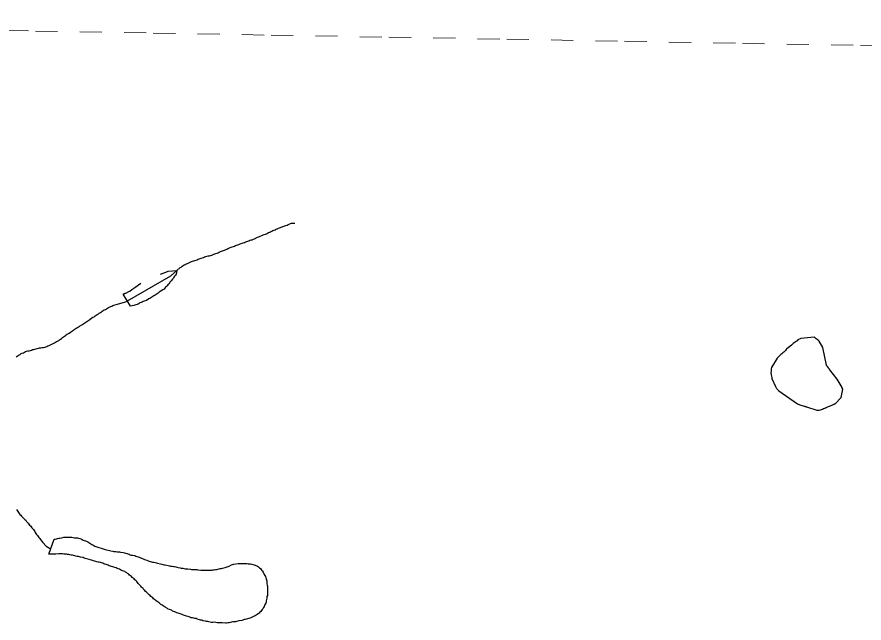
# Model space of a CAD drawing. Extents: x 785.9 to 812.4, y 7674.9 to 7703.1.
# Drawn here: x 790.01 to 793.832, y 7700.319 to 7703.055 of the extents above; entities that cross this region are included whole.
import ezdxf

# ---------------------------------------------------------------- set-up
doc = ezdxf.new("R2010")
doc.units = 0
doc.header["$LTSCALE"] = 0.04
doc.linetypes.add('LONG_DASHED', pattern=[7.5, 6, -1.5])
doc.linetypes.add('SHORT_DASHED', pattern=[2.7, 1.5, -1.2])
for name, color, linetype, lineweight in [('2', 7, 'Continuous', 25), ('3', 7, 'LONG_DASHED', 25), ('53', 7, 'SHORT_DASHED', 13), ('55', 7, 'Continuous', 25), ('7', 7, 'Continuous', 25)]:
    doc.layers.add(name, color=color, linetype=linetype, lineweight=lineweight)

msp = doc.modelspace()

# ---------------------------------------------------------------- linework, layer by layer
at = {"layer": '2'}
msp.add_line((790.1537, 7700.6297), (790.1786, 7700.6978), dxfattribs=at)
for points in [[(790.7312, 7701.9107), (790.7279, 7701.8937), (790.7255, 7701.8889), (790.7214, 7701.8848), (790.7182, 7701.88), (790.7158, 7701.8751), (790.7117, 7701.8719), (790.7053, 7701.8638), (790.702, 7701.8589), (790.6956, 7701.8492), (790.6915, 7701.8452), (790.6875, 7701.8419), (790.6842, 7701.8379), (790.6802, 7701.8346), (790.6737, 7701.8266), (790.6689, 7701.8233), (790.6567, 7701.8152), (790.6519, 7701.812), (790.647, 7701.8088), (790.6422, 7701.8055), (790.6381, 7701.8023), (790.6333, 7701.799), (790.6284, 7701.7958), (790.6235, 7701.7926), (790.6187, 7701.7901), (790.6146, 7701.7869), (790.6098, 7701.7845), (790.6049, 7701.7821), (790.5944, 7701.7756), (790.5847, 7701.7723), (790.5798, 7701.7699), (790.575, 7701.7675), (790.5701, 7701.7659), (790.5653, 7701.7642), (790.5612, 7701.761), (790.5564, 7701.7586), (790.5418, 7701.7537), (790.5382, 7701.7525), (790.5221, 7701.7493), (790.489, 7701.8038)], [(790.6575, 7701.8937), (790.6826, 7701.9026), (790.6923, 7701.9075)], [(790.6923, 7701.9075), (790.7312, 7701.9107), (790.7312, 7701.9107)], [(790.489, 7701.8038), (790.4893, 7701.8039), (790.4908, 7701.8045), (790.4923, 7701.8051), (790.4939, 7701.8057), (790.4954, 7701.8063), (790.4969, 7701.8069), (790.4984, 7701.8076), (790.4999, 7701.8082), (790.5014, 7701.8088), (790.5151, 7701.8152), (790.52, 7701.8177), (790.5289, 7701.8249), (790.5418, 7701.8338), (790.5685, 7701.8533)], [(790.1786, 7700.6978), (790.1834, 7700.6978), (790.1882, 7700.6994), (790.1931, 7700.701), (790.1987, 7700.7018), (790.2044, 7700.7027), (790.2117, 7700.7035), (790.2174, 7700.7051), (790.2222, 7700.7067), (790.2279, 7700.7067), (790.2335, 7700.7067), (790.2408, 7700.7067), (790.253, 7700.7067), (790.2586, 7700.7067), (790.2643, 7700.7059), (790.2699, 7700.7043), (790.2756, 7700.7043), (790.2837, 7700.7035), (790.2886, 7700.7018), (790.2934, 7700.7002), (790.2991, 7700.6986), (790.3039, 7700.697), (790.3088, 7700.6938), (790.3136, 7700.6913), (790.3193, 7700.6897), (790.3242, 7700.6881), (790.3298, 7700.6857), (790.3347, 7700.6824), (790.3387, 7700.6792), (790.3436, 7700.6768), (790.3484, 7700.6743), (790.3533, 7700.6727), (790.3573, 7700.6695), (790.3614, 7700.6662), (790.4075, 7700.6509)], [(790.4075, 7700.6509), (790.4277, 7700.646), (790.4334, 7700.6452), (790.4431, 7700.6436), (790.448, 7700.642), (790.4561, 7700.642), (790.4617, 7700.6412), (790.4674, 7700.6403), (790.473, 7700.6403), (790.4779, 7700.6387), (790.49, 7700.6371), (790.4957, 7700.6363), (790.5006, 7700.6347), (790.5054, 7700.6331), (790.5111, 7700.6323), (790.5159, 7700.6306), (790.5208, 7700.6274), (790.5256, 7700.6258), (790.5313, 7700.625), (790.5418, 7700.6242), (790.5467, 7700.6217), (790.5515, 7700.6201), (790.5572, 7700.6185), (790.562, 7700.6169), (790.5718, 7700.612), (790.5766, 7700.6104), (790.5863, 7700.6056), (790.596, 7700.6023), (790.6017, 7700.6007), (790.6114, 7700.5975), (790.6171, 7700.5958), (790.6219, 7700.5942), (790.6284, 7700.5934), (790.6341, 7700.5926), (790.6397, 7700.591), (790.6446, 7700.5894), (790.6583, 7700.5861), (790.6632, 7700.5845), (790.6689, 7700.5837), (790.6737, 7700.5821), (790.6794, 7700.5813), (790.6931, 7700.5789), (790.6988, 7700.578), (790.7036, 7700.5764), (790.7101, 7700.5756), (790.7158, 7700.5748), (790.7214, 7700.574), (790.7263, 7700.5724), (790.732, 7700.5716), (790.7368, 7700.57), (790.7465, 7700.5691), (790.7514, 7700.5675), (790.7579, 7700.5675), (790.7627, 7700.5659), (790.7684, 7700.5643), (790.7757, 7700.5643), (790.7813, 7700.5635), (790.7927, 7700.5627), (790.7983, 7700.5611), (790.804, 7700.5602), (790.821, 7700.5602), (790.8266, 7700.5594), (790.8396, 7700.5578), (790.8525, 7700.5586), (790.8784, 7700.5586), (790.8841, 7700.5578), (790.8898, 7700.5578), (790.8946, 7700.5594), (790.9003, 7700.5594), (790.9059, 7700.5602), (790.9116, 7700.5611), (790.9165, 7700.5627), (790.9221, 7700.5635), (790.927, 7700.5651), (790.9326, 7700.5659), (790.9375, 7700.5675), (790.9432, 7700.5683), (790.9488, 7700.57), (790.9585, 7700.5732), (790.9634, 7700.5748), (790.9682, 7700.5764), (790.9779, 7700.5813), (790.9877, 7700.5845), (790.9982, 7700.5869), (791.0079, 7700.5878), (791.0136, 7700.5878), (791.0249, 7700.5886), (791.0354, 7700.5886), (791.0475, 7700.5878), (791.0532, 7700.5869), (791.0589, 7700.5861), (791.0645, 7700.5861), (791.0694, 7700.5845), (791.075, 7700.5837), (791.0807, 7700.5821), (791.0856, 7700.5805), (791.0953, 7700.5756), (791.0993, 7700.5724), (791.1042, 7700.5691), (791.1082, 7700.5651), (791.1115, 7700.5611)], [(790.6697, 7700.3968), (790.6648, 7700.4), (790.66, 7700.4033), (790.6559, 7700.4065), (790.6519, 7700.4097), (790.647, 7700.413), (790.643, 7700.4162), (790.6389, 7700.4195), (790.6308, 7700.4259), (790.6268, 7700.4292), (790.6227, 7700.4332), (790.6187, 7700.4364), (790.6146, 7700.4397), (790.6106, 7700.4429), (790.6066, 7700.447), (790.6025, 7700.451), (790.5985, 7700.4542), (790.5944, 7700.4583), (790.5904, 7700.4623), (790.5871, 7700.4664), (790.5831, 7700.4696), (790.5798, 7700.4745), (790.5758, 7700.4777), (790.5726, 7700.4818), (790.5685, 7700.4858), (790.5645, 7700.4898), (790.5612, 7700.4939), (790.5572, 7700.4979), (790.554, 7700.5028), (790.5507, 7700.5068), (790.5467, 7700.5109), (790.5426, 7700.5149), (790.5386, 7700.5182), (790.5345, 7700.5222), (790.5305, 7700.5255), (790.5264, 7700.5287), (790.5224, 7700.5319), (790.5184, 7700.536), (790.5143, 7700.5392), (790.5095, 7700.5424), (790.5054, 7700.5457), (790.5006, 7700.5481), (790.4965, 7700.5513), (790.4868, 7700.5546), (790.4819, 7700.557), (790.4722, 7700.5619), (790.4674, 7700.5635), (790.4625, 7700.5659), (790.4577, 7700.5683), (790.452, 7700.57), (790.4423, 7700.5732), (790.4374, 7700.5748), (790.4318, 7700.5756), (790.4269, 7700.578), (790.4221, 7700.5797), (790.4172, 7700.5813), (790.4124, 7700.5829), (790.4067, 7700.5845), (790.4018, 7700.5861), (790.397, 7700.5894), (790.3921, 7700.591), (790.3865, 7700.5918), (790.3816, 7700.5934), (790.3759, 7700.5942), (790.3711, 7700.5958), (790.3654, 7700.5967), (790.3606, 7700.5983), (790.3557, 7700.5999), (790.346, 7700.6031), (790.3403, 7700.6039), (790.3355, 7700.6056), (790.3298, 7700.6072), (790.3242, 7700.6088), (790.3185, 7700.6104), (790.3136, 7700.612), (790.3088, 7700.6145), (790.2975, 7700.6161), (790.2877, 7700.6193), (790.2813, 7700.6193), (790.2764, 7700.6209), (790.2716, 7700.6225), (790.2659, 7700.6242), (790.2602, 7700.625), (790.2546, 7700.6258), (790.2489, 7700.6266), (790.2441, 7700.6282), (790.2384, 7700.6282), (790.2335, 7700.6298), (790.2279, 7700.6298), (790.2222, 7700.6306), (790.2165, 7700.6314), (790.1987, 7700.6314), (790.1858, 7700.6298), (790.1769, 7700.6306), (790.1712, 7700.6298), (790.1599, 7700.6298), (790.1537, 7700.6297)], [(791.1115, 7700.5611), (791.1147, 7700.557), (791.1179, 7700.553), (791.1212, 7700.5481), (791.126, 7700.5384), (791.1284, 7700.5335), (791.1309, 7700.5287), (791.1333, 7700.5238), (791.1341, 7700.5182), (791.1382, 7700.5076), (791.1382, 7700.4963), (791.139, 7700.4907), (791.1398, 7700.485), (791.1398, 7700.4745), (791.1406, 7700.4688), (791.1406, 7700.4575), (791.1398, 7700.4518), (791.1398, 7700.4437), (791.1382, 7700.4389), (791.1382, 7700.4308), (791.1365, 7700.4251), (791.1349, 7700.4195), (791.1349, 7700.4138), (791.1325, 7700.4089), (791.1301, 7700.4041), (791.1276, 7700.3992), (791.126, 7700.3944), (791.1228, 7700.3895), (791.1204, 7700.3847), (791.1171, 7700.3806), (791.1139, 7700.3758), (791.1098, 7700.3717), (791.1066, 7700.3677), (791.1026, 7700.3636), (791.0985, 7700.3604), (791.0945, 7700.3571), (791.0896, 7700.3555), (791.0848, 7700.3523), (791.0799, 7700.3499), (791.0653, 7700.3426), (791.0605, 7700.341), (791.0556, 7700.3393), (791.0508, 7700.3377), (791.0451, 7700.3369), (791.0403, 7700.3353), (791.0346, 7700.3345), (791.0289, 7700.3329), (791.0241, 7700.3313), (791.0119, 7700.3288), (791.0063, 7700.328), (791.0006, 7700.3264), (790.9957, 7700.3248), (790.9901, 7700.324), (790.9844, 7700.324), (790.9788, 7700.3232), (790.9731, 7700.3215), (790.9674, 7700.3207), (790.9618, 7700.3199), (790.9561, 7700.3191), (790.9504, 7700.3191), (790.9359, 7700.3207), (790.9132, 7700.3207), (790.9076, 7700.3215), (790.8995, 7700.3232), (790.8938, 7700.3224), (790.8873, 7700.3224), (790.8817, 7700.3232), (790.876, 7700.324), (790.8711, 7700.3256), (790.8655, 7700.3264), (790.8606, 7700.328), (790.8493, 7700.3296), (790.8444, 7700.3321), (790.8388, 7700.3329), (790.8331, 7700.3337), (790.8234, 7700.3369), (790.8185, 7700.3393), (790.8129, 7700.3402), (790.808, 7700.3418), (790.8024, 7700.3426), (790.7967, 7700.3434), (790.787, 7700.3466), (790.7813, 7700.3482), (790.7757, 7700.3499), (790.766, 7700.3531), (790.7611, 7700.3547), (790.7562, 7700.3571), (790.7514, 7700.3588), (790.7417, 7700.362), (790.7368, 7700.3636), (790.732, 7700.3652), (790.7223, 7700.3701), (790.7125, 7700.3733), (790.7077, 7700.3766), (790.7028, 7700.3782), (790.698, 7700.3798), (790.6931, 7700.3822), (790.6891, 7700.3855), (790.6794, 7700.3903), (790.6745, 7700.3936), (790.6697, 7700.3968)]]:
    msp.add_lwpolyline(points, dxfattribs=at)
at = {"layer": '3'}
for points in [[(793.4394, 7701.515), (793.4135, 7701.473), (793.4127, 7701.4673), (793.4119, 7701.4616), (793.4119, 7701.456), (793.411, 7701.4503), (793.4127, 7701.439), (793.4143, 7701.4333), (793.4151, 7701.4268), (793.4151, 7701.4236), (793.4151, 7701.4232), (793.4321, 7701.3872), (793.4341, 7701.3836), (793.4356, 7701.3809), (793.4382, 7701.3774), (793.4403, 7701.3743), (793.4472, 7701.3674), (793.5316, 7701.3087), (793.5413, 7701.3047), (793.5462, 7701.303), (793.5518, 7701.3014), (793.5567, 7701.2998), (793.5615, 7701.2982), (793.5648, 7701.2974), (793.5663, 7701.297), (793.5679, 7701.2966), (793.5695, 7701.2962), (793.5711, 7701.2958), (793.5718, 7701.2956), (793.6182, 7701.2804), (793.6238, 7701.2804), (793.6295, 7701.2804), (793.6344, 7701.282), (793.6392, 7701.2836), (793.6441, 7701.2852), (793.6489, 7701.2869), (793.6546, 7701.2885), (793.6578, 7701.2901), (793.6593, 7701.2908), (793.6607, 7701.2915), (793.6622, 7701.2923), (793.6636, 7701.293), (793.664, 7701.2932), (793.6902, 7701.3047), (793.6902, 7701.3047), (793.6917, 7701.3053), (793.6932, 7701.306), (793.6946, 7701.3066), (793.6961, 7701.3073), (793.6976, 7701.3079), (793.6991, 7701.3086), (793.7006, 7701.3092), (793.7282, 7701.3378), (793.7355, 7701.3742), (793.7323, 7701.3791), (793.7324, 7701.3807), (793.7326, 7701.3823), (793.7096, 7701.4204), (793.6773, 7701.4624), (793.6773, 7701.4624), (793.6763, 7701.4637), (793.6753, 7701.465), (793.6743, 7701.4663), (793.6733, 7701.4676), (793.6723, 7701.4689), (793.6713, 7701.4701), (793.6703, 7701.4714), (793.6694, 7701.4727), (793.6684, 7701.474), (793.6674, 7701.4753), (793.6664, 7701.4765), (793.6654, 7701.4778), (793.6644, 7701.4791), (793.6634, 7701.4804), (793.6625, 7701.4817), (793.6615, 7701.483), (793.6457, 7701.5628), (793.6457, 7701.5628), (793.6295, 7701.5911), (793.6255, 7701.5951), (793.6222, 7701.5976), (793.6209, 7701.5985), (793.6196, 7701.5995), (793.6183, 7701.6005), (793.6171, 7701.6014), (793.6158, 7701.6024), (793.6145, 7701.6034), (793.6132, 7701.6044), (793.6119, 7701.6053), (793.6106, 7701.6063), (793.6093, 7701.6073), (793.608, 7701.6082), (793.6067, 7701.6092), (793.5462, 7701.604), (793.5332, 7701.5968), (793.5292, 7701.5935), (793.5251, 7701.5903), (793.5211, 7701.587), (793.517, 7701.5838), (793.5122, 7701.5806), (793.5093, 7701.5781)], [(793.5093, 7701.5781), (793.5041, 7701.5733), (793.4975, 7701.5689), (793.4815, 7701.5552), (793.4815, 7701.5552)], [(793.4815, 7701.5552), (793.4809, 7701.5546), (793.4766, 7701.5498), (793.4693, 7701.5417), (793.4653, 7701.5385), (793.4612, 7701.5345), (793.4564, 7701.5312), (793.4394, 7701.515)]]:
    msp.add_lwpolyline(points, dxfattribs=at)
at = {"layer": '53'}
msp.add_lwpolyline([(786.3721, 7703.0549), (786.9037, 7703.0458), (787.4353, 7703.0367), (787.9669, 7703.0276), (788.4985, 7703.0185), (789.0301, 7703.0094), (789.5618, 7703.0003), (790.0934, 7702.9911), (790.625, 7702.9819), (791.1566, 7702.9727), (791.6883, 7702.9635), (792.2199, 7702.9543), (792.7515, 7702.9451), (793.2832, 7702.9358), (793.8148, 7702.9265), (794.3464, 7702.9173)], dxfattribs=at)
at = {"layer": '55'}
msp.add_lwpolyline([(790.7312, 7701.9107), (790.7032, 7701.8845), (790.5082, 7701.7722)], dxfattribs=at)
at = {"layer": '7'}
msp.add_line((790.127, 7700.6825), (790.1419, 7700.6664), dxfattribs=at)
for points in [[(790.7312, 7701.9107), (790.7465, 7701.9237), (790.7514, 7701.9261), (790.7562, 7701.9293), (790.7603, 7701.9326), (790.7643, 7701.9358), (790.7692, 7701.9374), (790.774, 7701.9406), (790.7789, 7701.9423), (790.7862, 7701.9455), (790.7975, 7701.9504), (790.8024, 7701.9528), (790.808, 7701.9536), (790.8129, 7701.9552), (790.8226, 7701.9584), (790.8274, 7701.9609), (790.8323, 7701.9625), (790.8372, 7701.9649), (790.842, 7701.9665), (790.8517, 7701.9698), (790.8566, 7701.9722), (790.8622, 7701.973), (790.8736, 7701.9762), (790.8792, 7701.9771), (790.8841, 7701.9787), (790.8889, 7701.9803), (790.8987, 7701.9835), (790.9035, 7701.9851), (790.9181, 7701.99), (790.9229, 7701.9932), (790.9278, 7701.9957), (790.9326, 7701.9973), (790.9375, 7701.9989), (790.9472, 7702.0021), (790.9569, 7702.007), (790.9618, 7702.0094), (790.9666, 7702.011), (790.9715, 7702.0135), (790.9763, 7702.0151), (790.9812, 7702.0167), (790.9868, 7702.0191), (790.9917, 7702.0207), (790.9966, 7702.0232), (791.0014, 7702.0248), (791.0071, 7702.0256), (791.0119, 7702.028), (791.0168, 7702.0305), (791.0265, 7702.0337), (791.0314, 7702.0353), (791.0362, 7702.0369), (791.0411, 7702.0394), (791.0467, 7702.041), (791.0516, 7702.0426), (791.0564, 7702.045), (791.0613, 7702.0466), (791.0661, 7702.0491), (791.0718, 7702.0491), (791.0767, 7702.0515), (791.0815, 7702.0531), (791.0961, 7702.0604), (791.1009, 7702.062), (791.1204, 7702.0717), (791.1252, 7702.0733), (791.1309, 7702.075), (791.1357, 7702.0766), (791.1406, 7702.079), (791.1454, 7702.0822), (791.1503, 7702.0839), (791.1552, 7702.0863), (791.16, 7702.0879), (791.1649, 7702.0911), (791.1697, 7702.0928), (791.1746, 7702.0944), (791.1794, 7702.0976), (791.1843, 7702.0992), (791.1899, 7702.1009), (791.1948, 7702.1025), (791.1997, 7702.1041), (791.2094, 7702.1089), (791.2239, 7702.1138), (791.2288, 7702.1154), (791.2336, 7702.1178), (791.2385, 7702.1195), (791.2442, 7702.1219), (791.249, 7702.1235), (791.2636, 7702.1243), (791.264, 7702.1243)], [(790.0062, 7701.5207), (790.011, 7701.5231), (790.0159, 7701.5264), (790.0199, 7701.5296), (790.0248, 7701.532), (790.0296, 7701.5353), (790.0345, 7701.5377), (790.0393, 7701.5393), (790.0442, 7701.5417), (790.0491, 7701.5442), (790.0539, 7701.5458), (790.0596, 7701.5474), (790.0652, 7701.5482), (790.0709, 7701.5498), (790.0758, 7701.5514), (790.0806, 7701.5531), (790.0863, 7701.5539), (790.0911, 7701.5555), (790.0968, 7701.5571), (790.1016, 7701.5587), (790.1073, 7701.5595), (790.1122, 7701.5612), (790.1178, 7701.562), (790.1235, 7701.5628), (790.13, 7701.5636), (790.1356, 7701.5644), (790.1405, 7701.566), (790.1453, 7701.5676), (790.1502, 7701.5701), (790.155, 7701.5717), (790.1793, 7701.5838), (790.1842, 7701.587), (790.189, 7701.5903), (790.1939, 7701.5919), (790.1987, 7701.5943), (790.2028, 7701.5976), (790.2068, 7701.6008), (790.2117, 7701.604), (790.2157, 7701.6073), (790.2198, 7701.6105), (790.2246, 7701.6137), (790.2287, 7701.617), (790.2327, 7701.6202), (790.2368, 7701.6235), (790.2465, 7701.6283), (790.2513, 7701.6315), (790.2562, 7701.6348), (790.261, 7701.638), (790.2651, 7701.6413), (790.2691, 7701.6445), (790.2732, 7701.6477), (790.278, 7701.6502), (790.2829, 7701.6534), (790.2877, 7701.6566), (790.2926, 7701.6599), (790.3023, 7701.6647), (790.3072, 7701.668), (790.312, 7701.6712), (790.3169, 7701.6744), (790.3209, 7701.6777), (790.3258, 7701.6801), (790.3298, 7701.6833), (790.3347, 7701.6866), (790.3387, 7701.6898), (790.3484, 7701.6963), (790.3533, 7701.6995), (790.3581, 7701.7019), (790.363, 7701.7052), (790.3679, 7701.7084), (790.3727, 7701.7117), (790.3776, 7701.7149), (790.3816, 7701.7181), (790.3865, 7701.7206), (790.3913, 7701.7238), (790.3954, 7701.727), (790.3994, 7701.7303), (790.4043, 7701.7327), (790.4091, 7701.7343), (790.414, 7701.7375), (790.4188, 7701.74), (790.4237, 7701.7432), (790.4334, 7701.7481), (790.4382, 7701.7497), (790.4431, 7701.7521), (790.448, 7701.7537), (790.4577, 7701.757), (790.4633, 7701.7586), (790.469, 7701.7594), (790.4957, 7701.7675), (790.5, 7701.7689), (790.5082, 7701.7722)], [(790.0086, 7700.8321), (790.0118, 7700.8273), (790.0143, 7700.8224), (790.0175, 7700.8176), (790.0207, 7700.8135), (790.024, 7700.8095), (790.0272, 7700.8054), (790.0313, 7700.8022), (790.0345, 7700.7981), (790.0426, 7700.79), (790.0458, 7700.786), (790.0499, 7700.7828), (790.0531, 7700.7779), (790.0563, 7700.7739), (790.0604, 7700.7698), (790.0636, 7700.7658), (790.0669, 7700.7617), (790.0709, 7700.7577), (790.0741, 7700.7536), (790.0774, 7700.7496), (790.0806, 7700.7455), (790.0847, 7700.7415), (790.0879, 7700.7374), (790.0911, 7700.7326), (790.0927, 7700.7277), (790.096, 7700.7237), (790.0992, 7700.7196), (790.1025, 7700.7148), (790.1057, 7700.7099), (790.1097, 7700.7059), (790.113, 7700.701), (790.1162, 7700.6962), (790.1194, 7700.6921), (790.1227, 7700.6881), (790.1259, 7700.684), (790.127, 7700.6825)], [(790.1419, 7700.6664), (790.1572, 7700.6571), (790.1634, 7700.6563)]]:
    msp.add_lwpolyline(points, dxfattribs=at)

doc.saveas('drawing.dxf')
